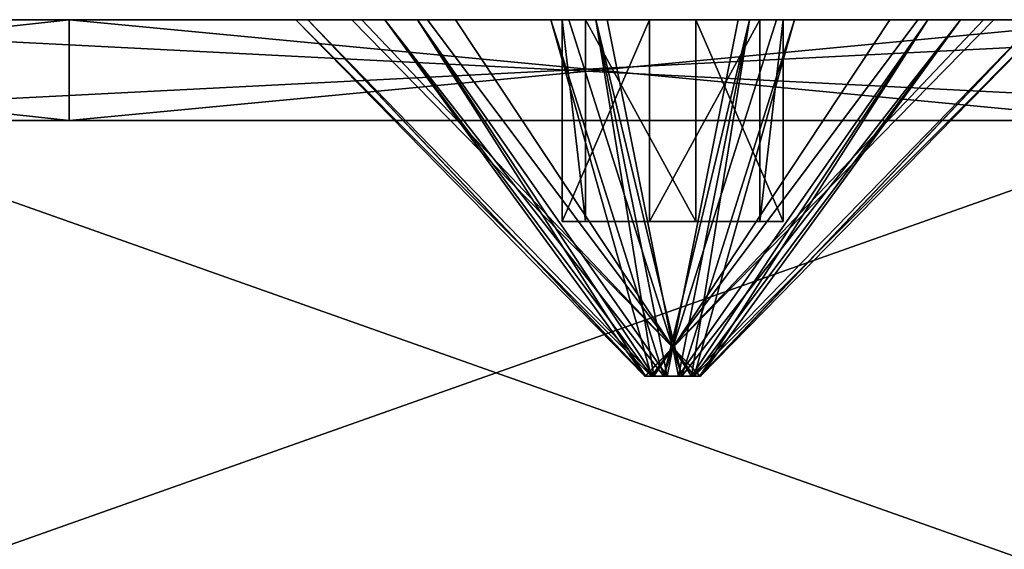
# Model space of a CAD drawing. Header units: millimetres. Extents: x -125 to 171, y -35 to 1363.
# Tile 386 of 656: x -92.56 to -82.79, y 1228.45 to 1233.7. Entities that reach past the tile are written whole.
import ezdxf

# ---------------------------------------------------------------- set-up
doc = ezdxf.new("R2010")
doc.units = ezdxf.units.MM
doc.header["$LTSCALE"] = 65.185185
for name, color, linetype in [('2248', 7, 'CONTINUOUS'), ('2249', 7, 'CONTINUOUS'), ('2252', 7, 'CONTINUOUS'), ('2282', 7, 'CONTINUOUS'), ('2283', 7, 'CONTINUOUS'), ('2284', 7, 'CONTINUOUS'), ('2285', 7, 'CONTINUOUS'), ('2286', 7, 'CONTINUOUS'), ('2287', 7, 'CONTINUOUS'), ('2775', 7, 'CONTINUOUS'), ('2776', 7, 'CONTINUOUS'), ('2777', 7, 'CONTINUOUS'), ('2778', 7, 'CONTINUOUS'), ('2787', 7, 'CONTINUOUS'), ('2788', 7, 'CONTINUOUS'), ('2789', 7, 'CONTINUOUS'), ('2790', 7, 'CONTINUOUS'), ('2997', 7, 'CONTINUOUS'), ('2998', 7, 'CONTINUOUS'), ('2999', 7, 'CONTINUOUS'), ('3000', 7, 'CONTINUOUS'), ('3001', 7, 'CONTINUOUS'), ('3002', 7, 'CONTINUOUS'), ('3003', 7, 'CONTINUOUS'), ('3004', 7, 'CONTINUOUS'), ('3005', 7, 'CONTINUOUS'), ('3006', 7, 'CONTINUOUS')]:
    doc.layers.add(name, color=color, linetype=linetype)

msp = doc.modelspace()

# ---------------------------------------------------------------- linework, layer by layer
at = {"layer": '2248', "linetype": 'CONTINUOUS'}
for points in [[(-122.1032, 1233.7, 285.174), (-123, 1233.7, 300), (-6.1229, 1233.7, 285.2179), (-122.1032, 1233.7, 285.174)], [(-123, 1233.7, 300), (-122.1032, 1233.7, 314.826), (-43.8157, 1233.7, 300), (-123, 1233.7, 300)], [(-6.1229, 1233.7, 285.2179), (-123, 1233.7, 300), (-11.3137, 1233.7, 288.6863), (-6.1229, 1233.7, 285.2179)], [(-11.3137, 1233.7, 288.6863), (-123, 1233.7, 300), (-14.7821, 1233.7, 293.8771), (-11.3137, 1233.7, 288.6863)], [(-14.7821, 1233.7, 293.8771), (-123, 1233.7, 300), (-40, 1233.7, 296.1843), (-14.7821, 1233.7, 293.8771)], [(-40, 1233.7, 296.1843), (-123, 1233.7, 300), (-41.9078, 1233.7, 296.6955), (-40, 1233.7, 296.1843)], [(-41.9078, 1233.7, 296.6955), (-123, 1233.7, 300), (-43.3045, 1233.7, 298.0922), (-41.9078, 1233.7, 296.6955)], [(-43.3045, 1233.7, 298.0922), (-123, 1233.7, 300), (-43.8157, 1233.7, 300), (-43.3045, 1233.7, 298.0922)], [(0, 1233.7, 284), (-122.1032, 1233.7, 285.174), (-6.1229, 1233.7, 285.2179), (0, 1233.7, 284)], [(-122.1032, 1233.7, 285.174), (0, 1233.7, 284), (-112.5715, 1233.7, 276.1835), (-122.1032, 1233.7, 285.174)], [(-14.7821, 1233.7, 306.1229), (-122.1032, 1233.7, 314.826), (-11.3137, 1233.7, 311.3137), (-14.7821, 1233.7, 306.1229)], [(-122.1032, 1233.7, 314.826), (-14.7821, 1233.7, 306.1229), (-40, 1233.7, 303.8157), (-122.1032, 1233.7, 314.826)], [(-11.3137, 1233.7, 311.3137), (-122.1032, 1233.7, 314.826), (-6.1229, 1233.7, 314.7821), (-11.3137, 1233.7, 311.3137)], [(-6.1229, 1233.7, 314.7821), (-122.1032, 1233.7, 314.826), (0, 1233.7, 316), (-6.1229, 1233.7, 314.7821)], [(0, 1233.7, 316), (-122.1032, 1233.7, 314.826), (-112.5715, 1233.7, 323.8165), (0, 1233.7, 316)], [(-43.8157, 1233.7, 300), (-122.1032, 1233.7, 314.826), (-43.3045, 1233.7, 301.9078), (-43.8157, 1233.7, 300)], [(-43.3045, 1233.7, 301.9078), (-122.1032, 1233.7, 314.826), (-41.9078, 1233.7, 303.3045), (-43.3045, 1233.7, 301.9078)], [(-41.9078, 1233.7, 303.3045), (-122.1032, 1233.7, 314.826), (-40, 1233.7, 303.8157), (-41.9078, 1233.7, 303.3045)], [(-108.9111, 1233.7, 242.8391), (-115.007, 1233.7, 256.3836), (100.0542, 1233.7, 243.1782), (-108.9111, 1233.7, 242.8391)], [(115.007, 1233.7, 256.3836), (-115.007, 1233.7, 256.3836), (-112.7199, 1233.7, 268.8137), (115.007, 1233.7, 256.3836)], [(-115.007, 1233.7, 256.3836), (115.007, 1233.7, 256.3836), (101.6738, 1233.7, 250.3694), (-115.007, 1233.7, 256.3836)], [(98.4488, 1233.7, 248.3301), (-115.007, 1233.7, 256.3836), (99.7881, 1233.7, 249.7818), (98.4488, 1233.7, 248.3301)], [(-115.007, 1233.7, 256.3836), (98.4488, 1233.7, 248.3301), (98.0149, 1233.7, 246.4032), (-115.007, 1233.7, 256.3836)], [(99.7881, 1233.7, 249.7818), (-115.007, 1233.7, 256.3836), (101.6738, 1233.7, 250.3694), (99.7881, 1233.7, 249.7818)], [(100.0542, 1233.7, 243.1782), (-115.007, 1233.7, 256.3836), (98.6025, 1233.7, 244.5175), (100.0542, 1233.7, 243.1782)], [(98.6025, 1233.7, 244.5175), (-115.007, 1233.7, 256.3836), (98.0149, 1233.7, 246.4032), (98.6025, 1233.7, 244.5175)], [(115.007, 1233.7, 343.6164), (119.4259, 1233.7, 329.4358), (-115.007, 1233.7, 343.6164), (115.007, 1233.7, 343.6164)], [(-115.007, 1233.7, 343.6164), (119.4259, 1233.7, 329.4358), (-110.7452, 1233.7, 331.2261), (-115.007, 1233.7, 343.6164)], [(-108.9111, 1233.7, 357.1609), (115.007, 1233.7, 343.6164), (-115.007, 1233.7, 343.6164), (-108.9111, 1233.7, 357.1609)], [(-110.7452, 1233.7, 268.7739), (115.007, 1233.7, 256.3836), (-112.7199, 1233.7, 268.8137), (-110.7452, 1233.7, 268.7739)], [(122.1032, 1233.7, 314.826), (0, 1233.7, 316), (-112.5715, 1233.7, 323.8165), (122.1032, 1233.7, 314.826)], [(-110.5967, 1233.7, 323.8563), (122.1032, 1233.7, 314.826), (-112.5715, 1233.7, 323.8165), (-110.5967, 1233.7, 323.8563)], [(-112.5715, 1233.7, 276.1835), (0, 1233.7, 284), (-110.5967, 1233.7, 276.1437), (-112.5715, 1233.7, 276.1835)], [(-109.0151, 1233.7, 269.7268), (115.007, 1233.7, 256.3836), (-110.7452, 1233.7, 268.7739), (-109.0151, 1233.7, 269.7268)], [(-110.7452, 1233.7, 331.2261), (119.4259, 1233.7, 329.4358), (-109.0151, 1233.7, 330.2732), (-110.7452, 1233.7, 331.2261)], [(0, 1233.7, 284), (119.4259, 1233.7, 270.5642), (-110.5967, 1233.7, 276.1437), (0, 1233.7, 284)], [(-110.5967, 1233.7, 276.1437), (119.4259, 1233.7, 270.5642), (-108.9064, 1233.7, 275.1219), (-110.5967, 1233.7, 276.1437)], [(-108.9064, 1233.7, 324.8781), (122.1032, 1233.7, 314.826), (-110.5967, 1233.7, 323.8563), (-108.9064, 1233.7, 324.8781)], [(119.4259, 1233.7, 270.5642), (115.007, 1233.7, 256.3836), (-109.0151, 1233.7, 269.7268), (119.4259, 1233.7, 270.5642)], [(-107.9933, 1233.7, 271.4171), (119.4259, 1233.7, 270.5642), (-109.0151, 1233.7, 269.7268), (-107.9933, 1233.7, 271.4171)], [(-109.0151, 1233.7, 330.2732), (119.4259, 1233.7, 329.4358), (-107.9933, 1233.7, 328.5829), (-109.0151, 1233.7, 330.2732)], [(-101.227, 1233.7, 230.128), (-108.9111, 1233.7, 242.8391), (101.227, 1233.7, 230.128), (-101.227, 1233.7, 230.128)], [(101.227, 1233.7, 230.128), (-108.9111, 1233.7, 242.8391), (101.9811, 1233.7, 242.7442), (101.227, 1233.7, 230.128)], [(101.9811, 1233.7, 242.7442), (-108.9111, 1233.7, 242.8391), (100.0542, 1233.7, 243.1782), (101.9811, 1233.7, 242.7442)], [(115.007, 1233.7, 343.6164), (-108.9111, 1233.7, 357.1609), (101.6738, 1233.7, 349.6306), (115.007, 1233.7, 343.6164)], [(-108.9111, 1233.7, 357.1609), (-101.227, 1233.7, 369.872), (101.9811, 1233.7, 357.2558), (-108.9111, 1233.7, 357.1609)], [(98.4488, 1233.7, 351.6699), (-108.9111, 1233.7, 357.1609), (98.0149, 1233.7, 353.5968), (98.4488, 1233.7, 351.6699)], [(-108.9111, 1233.7, 357.1609), (98.4488, 1233.7, 351.6699), (99.7881, 1233.7, 350.2182), (-108.9111, 1233.7, 357.1609)], [(98.0149, 1233.7, 353.5968), (-108.9111, 1233.7, 357.1609), (98.6025, 1233.7, 355.4825), (98.0149, 1233.7, 353.5968)], [(98.6025, 1233.7, 355.4825), (-108.9111, 1233.7, 357.1609), (100.0542, 1233.7, 356.8218), (98.6025, 1233.7, 355.4825)], [(100.0542, 1233.7, 356.8218), (-108.9111, 1233.7, 357.1609), (101.9811, 1233.7, 357.2558), (100.0542, 1233.7, 356.8218)], [(101.6738, 1233.7, 349.6306), (-108.9111, 1233.7, 357.1609), (99.7881, 1233.7, 350.2182), (101.6738, 1233.7, 349.6306)], [(119.4259, 1233.7, 270.5642), (-107.9535, 1233.7, 273.3919), (-108.9064, 1233.7, 275.1219), (119.4259, 1233.7, 270.5642)], [(-107.9535, 1233.7, 326.6081), (122.1032, 1233.7, 314.826), (-108.9064, 1233.7, 324.8781), (-107.9535, 1233.7, 326.6081)], [(-107.9535, 1233.7, 273.3919), (119.4259, 1233.7, 270.5642), (-107.9933, 1233.7, 271.4171), (-107.9535, 1233.7, 273.3919)], [(119.4259, 1233.7, 329.4358), (122.1032, 1233.7, 314.826), (-107.9933, 1233.7, 328.5829), (119.4259, 1233.7, 329.4358)], [(122.1032, 1233.7, 314.826), (-107.9535, 1233.7, 326.6081), (-107.9933, 1233.7, 328.5829), (122.1032, 1233.7, 314.826)], [(-92.0669, 1233.7, 218.436), (-101.227, 1233.7, 230.128), (-88.9348, 1233.7, 221.2106), (-92.0669, 1233.7, 218.436)], [(92.0669, 1233.7, 218.436), (-101.227, 1233.7, 230.128), (101.227, 1233.7, 230.128), (92.0669, 1233.7, 218.436)], [(-101.227, 1233.7, 230.128), (92.0669, 1233.7, 218.436), (-86.842, 1233.7, 227.4795), (-101.227, 1233.7, 230.128)], [(-88.9348, 1233.7, 221.2106), (-101.227, 1233.7, 230.128), (-89.8173, 1233.7, 222.9777), (-88.9348, 1233.7, 221.2106)], [(-89.8173, 1233.7, 222.9777), (-101.227, 1233.7, 230.128), (-89.6981, 1233.7, 224.9492), (-89.8173, 1233.7, 222.9777)], [(-89.6981, 1233.7, 224.9492), (-101.227, 1233.7, 230.128), (-88.609, 1233.7, 226.597), (-89.6981, 1233.7, 224.9492)], [(-88.609, 1233.7, 226.597), (-101.227, 1233.7, 230.128), (-86.842, 1233.7, 227.4795), (-88.609, 1233.7, 226.597)], [(101.227, 1233.7, 369.872), (108.9111, 1233.7, 357.1609), (-101.227, 1233.7, 369.872), (101.227, 1233.7, 369.872)], [(-101.227, 1233.7, 369.872), (108.9111, 1233.7, 357.1609), (101.9811, 1233.7, 357.2558), (-101.227, 1233.7, 369.872)], [(101.227, 1233.7, 369.872), (-101.227, 1233.7, 369.872), (-86.842, 1233.7, 372.5205), (101.227, 1233.7, 369.872)], [(-101.227, 1233.7, 369.872), (-92.0669, 1233.7, 381.564), (-89.6981, 1233.7, 375.0508), (-101.227, 1233.7, 369.872)], [(-86.842, 1233.7, 372.5205), (-101.227, 1233.7, 369.872), (-88.609, 1233.7, 373.403), (-86.842, 1233.7, 372.5205)], [(-88.609, 1233.7, 373.403), (-101.227, 1233.7, 369.872), (-89.6981, 1233.7, 375.0508), (-88.609, 1233.7, 373.403)], [(-81.564, 1233.7, 207.9331), (-92.0669, 1233.7, 218.436), (63.1599, 1233.7, 208.4971), (-81.564, 1233.7, 207.9331)], [(92.0669, 1233.7, 218.436), (-92.0669, 1233.7, 218.436), (-85.3155, 1233.7, 220.0023), (92.0669, 1233.7, 218.436)], [(-92.0669, 1233.7, 218.436), (92.0669, 1233.7, 218.436), (65.0204, 1233.7, 209.1602), (-92.0669, 1233.7, 218.436)], [(-85.3155, 1233.7, 220.0023), (-92.0669, 1233.7, 218.436), (-87.287, 1233.7, 220.1216), (-85.3155, 1233.7, 220.0023)], [(-87.287, 1233.7, 220.1216), (-92.0669, 1233.7, 218.436), (-88.9348, 1233.7, 221.2106), (-87.287, 1233.7, 220.1216)], [(63.1599, 1233.7, 208.4971), (-92.0669, 1233.7, 218.436), (65.0204, 1233.7, 209.1602), (63.1599, 1233.7, 208.4971)], [(92.0669, 1233.7, 381.564), (101.227, 1233.7, 369.872), (-92.0669, 1233.7, 381.564), (92.0669, 1233.7, 381.564)], [(-92.0669, 1233.7, 381.564), (101.227, 1233.7, 369.872), (-85.3155, 1233.7, 379.9977), (-92.0669, 1233.7, 381.564)], [(-81.564, 1233.7, 392.0669), (92.0669, 1233.7, 381.564), (-92.0669, 1233.7, 381.564), (-81.564, 1233.7, 392.0669)], [(-89.6981, 1233.7, 375.0508), (-92.0669, 1233.7, 381.564), (-89.8173, 1233.7, 377.0223), (-89.6981, 1233.7, 375.0508)], [(-89.8173, 1233.7, 377.0223), (-92.0669, 1233.7, 381.564), (-88.9348, 1233.7, 378.7894), (-89.8173, 1233.7, 377.0223)], [(-88.9348, 1233.7, 378.7894), (-92.0669, 1233.7, 381.564), (-87.287, 1233.7, 379.8784), (-88.9348, 1233.7, 378.7894)], [(-87.287, 1233.7, 379.8784), (-92.0669, 1233.7, 381.564), (-85.3155, 1233.7, 379.9977), (-87.287, 1233.7, 379.8784)], [(-86.842, 1233.7, 227.4795), (92.0669, 1233.7, 218.436), (-84.8704, 1233.7, 227.3602), (-86.842, 1233.7, 227.4795)], [(-84.8704, 1233.7, 372.6398), (101.227, 1233.7, 369.872), (-86.842, 1233.7, 372.5205), (-84.8704, 1233.7, 372.6398)], [(-83.5485, 1233.7, 220.8848), (92.0669, 1233.7, 218.436), (-85.3155, 1233.7, 220.0023), (-83.5485, 1233.7, 220.8848)], [(-85.3155, 1233.7, 379.9977), (101.227, 1233.7, 369.872), (-83.5485, 1233.7, 379.1152), (-85.3155, 1233.7, 379.9977)], [(92.0669, 1233.7, 218.436), (-83.2227, 1233.7, 226.2712), (-84.8704, 1233.7, 227.3602), (92.0669, 1233.7, 218.436)], [(-83.2227, 1233.7, 373.7288), (101.227, 1233.7, 369.872), (-84.8704, 1233.7, 372.6398), (-83.2227, 1233.7, 373.7288)], [(-82.4594, 1233.7, 222.5326), (92.0669, 1233.7, 218.436), (-83.5485, 1233.7, 220.8848), (-82.4594, 1233.7, 222.5326)], [(-83.5485, 1233.7, 379.1152), (101.227, 1233.7, 369.872), (-82.4594, 1233.7, 377.4674), (-83.5485, 1233.7, 379.1152)], [(-83.2227, 1233.7, 226.2712), (92.0669, 1233.7, 218.436), (-82.3402, 1233.7, 224.5041), (-83.2227, 1233.7, 226.2712)], [(101.227, 1233.7, 369.872), (-83.2227, 1233.7, 373.7288), (-82.3402, 1233.7, 375.4959), (101.227, 1233.7, 369.872)]]:
    msp.add_3dface(points, dxfattribs=at)
at = {"layer": '2249', "linetype": 'CONTINUOUS'}
for points in [[(-77.9362, 1226.7, 202.2711), (-97.7289, 1226.7, 222.0638), (-77.9362, 1233.7, 202.2711), (-77.9362, 1226.7, 202.2711)], [(-77.9362, 1233.7, 202.2711), (-97.7289, 1226.7, 222.0638), (-97.7289, 1233.7, 222.0638), (-77.9362, 1233.7, 202.2711)]]:
    msp.add_3dface(points, dxfattribs=at)
at = {"layer": '2252', "linetype": 'CONTINUOUS'}
for points in [[(-97.7289, 1226.7, 377.9362), (-77.9362, 1226.7, 397.7289), (-97.7289, 1233.7, 377.9362), (-97.7289, 1226.7, 377.9362)], [(-97.7289, 1233.7, 377.9362), (-77.9362, 1226.7, 397.7289), (-77.9362, 1233.7, 397.7289), (-97.7289, 1233.7, 377.9362)]]:
    msp.add_3dface(points, dxfattribs=at)
at = {"layer": '2282', "linetype": 'CONTINUOUS'}
for points in [[(-101.227, 1233.7, 230.128), (-92.0669, 1233.7, 218.436), (-101.227, 1232.7, 230.128), (-101.227, 1233.7, 230.128)], [(-101.227, 1232.7, 230.128), (-92.0669, 1233.7, 218.436), (-92.0669, 1232.7, 218.436), (-101.227, 1232.7, 230.128)], [(-92.0669, 1233.7, 218.436), (-81.564, 1233.7, 207.9331), (-92.0669, 1232.7, 218.436), (-92.0669, 1233.7, 218.436)], [(-92.0669, 1232.7, 218.436), (-81.564, 1233.7, 207.9331), (-81.564, 1232.7, 207.9331), (-92.0669, 1232.7, 218.436)]]:
    msp.add_3dface(points, dxfattribs=at)
at = {"layer": '2283', "linetype": 'CONTINUOUS'}
for points in [[(-101.227, 1232.7, 230.128), (-92.0669, 1232.7, 218.436), (-96.9471, 1232.7, 222.6873), (-101.227, 1232.7, 230.128)], [(-101.227, 1232.7, 369.872), (-96.9471, 1232.7, 377.3127), (-92.0669, 1232.7, 381.564), (-101.227, 1232.7, 369.872)], [(-92.0669, 1232.7, 218.436), (-81.564, 1232.7, 207.9331), (-96.9471, 1232.7, 222.6873), (-92.0669, 1232.7, 218.436)], [(-96.9471, 1232.7, 222.6873), (-81.564, 1232.7, 207.9331), (-77.3128, 1232.7, 203.0529), (-96.9471, 1232.7, 222.6873)], [(-96.9471, 1232.7, 377.3127), (-77.3128, 1232.7, 396.9471), (-92.0669, 1232.7, 381.564), (-96.9471, 1232.7, 377.3127)], [(-92.0669, 1232.7, 381.564), (-77.3128, 1232.7, 396.9471), (-81.564, 1232.7, 392.0669), (-92.0669, 1232.7, 381.564)]]:
    msp.add_3dface(points, dxfattribs=at)
at = {"layer": '2284', "linetype": 'CONTINUOUS'}
for points in [[(-96.9471, 1232.7, 222.6873), (-77.3128, 1232.7, 203.0529), (-96.9471, 1233.7, 222.6873), (-96.9471, 1232.7, 222.6873)], [(-96.9471, 1233.7, 222.6873), (-77.3128, 1232.7, 203.0529), (-77.3128, 1233.7, 203.0529), (-96.9471, 1233.7, 222.6873)]]:
    msp.add_3dface(points, dxfattribs=at)
at = {"layer": '2285', "linetype": 'CONTINUOUS'}
for points in [[(-77.9362, 1233.7, 202.2711), (-97.7289, 1233.7, 222.0638), (-77.3128, 1233.7, 203.0529), (-77.9362, 1233.7, 202.2711)], [(-97.7289, 1233.7, 222.0638), (-96.9471, 1233.7, 222.6873), (-77.3128, 1233.7, 203.0529), (-97.7289, 1233.7, 222.0638)], [(-97.7289, 1233.7, 377.9362), (-77.9362, 1233.7, 397.7289), (-77.3128, 1233.7, 396.9471), (-97.7289, 1233.7, 377.9362)], [(-96.9471, 1233.7, 377.3127), (-97.7289, 1233.7, 377.9362), (-77.3128, 1233.7, 396.9471), (-96.9471, 1233.7, 377.3127)]]:
    msp.add_3dface(points, dxfattribs=at)
at = {"layer": '2286', "linetype": 'CONTINUOUS'}
for points in [[(-92.0669, 1233.7, 381.564), (-101.227, 1233.7, 369.872), (-92.0669, 1232.7, 381.564), (-92.0669, 1233.7, 381.564)], [(-101.227, 1233.7, 369.872), (-101.227, 1232.7, 369.872), (-92.0669, 1232.7, 381.564), (-101.227, 1233.7, 369.872)], [(-81.564, 1233.7, 392.0669), (-92.0669, 1233.7, 381.564), (-81.564, 1232.7, 392.0669), (-81.564, 1233.7, 392.0669)], [(-92.0669, 1233.7, 381.564), (-92.0669, 1232.7, 381.564), (-81.564, 1232.7, 392.0669), (-92.0669, 1233.7, 381.564)]]:
    msp.add_3dface(points, dxfattribs=at)
at = {"layer": '2287', "linetype": 'CONTINUOUS'}
for points in [[(-77.3128, 1232.7, 396.9471), (-96.9471, 1232.7, 377.3127), (-77.3128, 1233.7, 396.9471), (-77.3128, 1232.7, 396.9471)], [(-96.9471, 1232.7, 377.3127), (-96.9471, 1233.7, 377.3127), (-77.3128, 1233.7, 396.9471), (-96.9471, 1232.7, 377.3127)]]:
    msp.add_3dface(points, dxfattribs=at)
at = {"layer": '2775', "linetype": 'CONTINUOUS'}
for points in [[(-89.6981, 1233.7, 375.0508), (-89.8173, 1233.7, 377.0223), (-86.3559, 1230.1672, 376.3157), (-89.6981, 1233.7, 375.0508)], [(-89.8173, 1233.7, 377.0223), (-88.9348, 1233.7, 378.7894), (-86.3559, 1230.1672, 376.3157), (-89.8173, 1233.7, 377.0223)], [(-88.609, 1233.7, 373.403), (-89.6981, 1233.7, 375.0508), (-86.2663, 1230.1672, 376.0474), (-88.609, 1233.7, 373.403)], [(-86.2663, 1230.1672, 376.0474), (-89.6981, 1233.7, 375.0508), (-86.347, 1230.1672, 376.1695), (-86.2663, 1230.1672, 376.0474)], [(-86.347, 1230.1672, 376.1695), (-89.6981, 1233.7, 375.0508), (-86.3559, 1230.1672, 376.3157), (-86.347, 1230.1672, 376.1695)], [(-86.3559, 1230.1672, 376.3157), (-88.9348, 1233.7, 378.7894), (-86.2904, 1230.1672, 376.4467), (-86.3559, 1230.1672, 376.3157)], [(-86.842, 1233.7, 372.5205), (-88.609, 1233.7, 373.403), (-86.1353, 1230.1672, 375.982), (-86.842, 1233.7, 372.5205)], [(-86.1353, 1230.1672, 375.982), (-88.609, 1233.7, 373.403), (-86.2663, 1230.1672, 376.0474), (-86.1353, 1230.1672, 375.982)], [(-84.8704, 1233.7, 372.6398), (-86.842, 1233.7, 372.5205), (-85.9892, 1230.1672, 375.9908), (-84.8704, 1233.7, 372.6398)], [(-85.9892, 1230.1672, 375.9908), (-86.842, 1233.7, 372.5205), (-86.1353, 1230.1672, 375.982), (-85.9892, 1230.1672, 375.9908)], [(-85.867, 1230.1672, 376.0715), (-84.8704, 1233.7, 372.6398), (-85.9892, 1230.1672, 375.9908), (-85.867, 1230.1672, 376.0715)], [(-83.2227, 1233.7, 373.7288), (-84.8704, 1233.7, 372.6398), (-85.867, 1230.1672, 376.0715), (-83.2227, 1233.7, 373.7288)]]:
    msp.add_3dface(points, dxfattribs=at)
at = {"layer": '2776', "linetype": 'CONTINUOUS'}
for points in [[(-88.9348, 1233.7, 378.7894), (-87.287, 1233.7, 379.8784), (-86.2904, 1230.1672, 376.4467), (-88.9348, 1233.7, 378.7894)], [(-87.287, 1233.7, 379.8784), (-85.3155, 1233.7, 379.9977), (-86.1683, 1230.1672, 376.5274), (-87.287, 1233.7, 379.8784)], [(-86.2904, 1230.1672, 376.4467), (-87.287, 1233.7, 379.8784), (-86.1683, 1230.1672, 376.5274), (-86.2904, 1230.1672, 376.4467)], [(-86.1683, 1230.1672, 376.5274), (-85.3155, 1233.7, 379.9977), (-86.0222, 1230.1672, 376.5362), (-86.1683, 1230.1672, 376.5274)], [(-85.3155, 1233.7, 379.9977), (-83.5485, 1233.7, 379.1152), (-86.0222, 1230.1672, 376.5362), (-85.3155, 1233.7, 379.9977)], [(-86.0222, 1230.1672, 376.5362), (-83.5485, 1233.7, 379.1152), (-85.8912, 1230.1672, 376.4708), (-86.0222, 1230.1672, 376.5362)], [(-83.5485, 1233.7, 379.1152), (-82.4594, 1233.7, 377.4674), (-85.8912, 1230.1672, 376.4708), (-83.5485, 1233.7, 379.1152)], [(-85.8912, 1230.1672, 376.4708), (-82.4594, 1233.7, 377.4674), (-85.8104, 1230.1672, 376.3487), (-85.8912, 1230.1672, 376.4708)], [(-83.2227, 1233.7, 373.7288), (-85.867, 1230.1672, 376.0715), (-85.8016, 1230.1672, 376.2025), (-83.2227, 1233.7, 373.7288)], [(-85.8104, 1230.1672, 376.3487), (-82.4594, 1233.7, 377.4674), (-85.8016, 1230.1672, 376.2025), (-85.8104, 1230.1672, 376.3487)], [(-82.3402, 1233.7, 375.4959), (-83.2227, 1233.7, 373.7288), (-85.8016, 1230.1672, 376.2025), (-82.3402, 1233.7, 375.4959)], [(-82.4594, 1233.7, 377.4674), (-82.3402, 1233.7, 375.4959), (-85.8016, 1230.1672, 376.2025), (-82.4594, 1233.7, 377.4674)]]:
    msp.add_3dface(points, dxfattribs=at)
at = {"layer": '2777', "linetype": 'CONTINUOUS'}
for points in [[(-86.347, 1230.1672, 376.1695), (-86.3559, 1230.1672, 376.3157), (-86.0787, 1230.45, 376.2591), (-86.347, 1230.1672, 376.1695)], [(-86.3559, 1230.1672, 376.3157), (-86.2904, 1230.1672, 376.4467), (-86.0787, 1230.45, 376.2591), (-86.3559, 1230.1672, 376.3157)], [(-86.2663, 1230.1672, 376.0474), (-86.347, 1230.1672, 376.1695), (-86.0787, 1230.45, 376.2591), (-86.2663, 1230.1672, 376.0474)], [(-86.1353, 1230.1672, 375.982), (-86.2663, 1230.1672, 376.0474), (-86.0787, 1230.45, 376.2591), (-86.1353, 1230.1672, 375.982)], [(-85.9892, 1230.1672, 375.9908), (-86.1353, 1230.1672, 375.982), (-86.0787, 1230.45, 376.2591), (-85.9892, 1230.1672, 375.9908)], [(-85.867, 1230.1672, 376.0715), (-85.9892, 1230.1672, 375.9908), (-86.0787, 1230.45, 376.2591), (-85.867, 1230.1672, 376.0715)]]:
    msp.add_3dface(points, dxfattribs=at)
at = {"layer": '2778', "linetype": 'CONTINUOUS'}
for points in [[(-86.2904, 1230.1672, 376.4467), (-86.1683, 1230.1672, 376.5274), (-86.0787, 1230.45, 376.2591), (-86.2904, 1230.1672, 376.4467)], [(-86.1683, 1230.1672, 376.5274), (-86.0222, 1230.1672, 376.5362), (-86.0787, 1230.45, 376.2591), (-86.1683, 1230.1672, 376.5274)], [(-85.8016, 1230.1672, 376.2025), (-85.867, 1230.1672, 376.0715), (-86.0787, 1230.45, 376.2591), (-85.8016, 1230.1672, 376.2025)], [(-86.0222, 1230.1672, 376.5362), (-85.8912, 1230.1672, 376.4708), (-86.0787, 1230.45, 376.2591), (-86.0222, 1230.1672, 376.5362)], [(-85.8912, 1230.1672, 376.4708), (-85.8104, 1230.1672, 376.3487), (-86.0787, 1230.45, 376.2591), (-85.8912, 1230.1672, 376.4708)], [(-85.8104, 1230.1672, 376.3487), (-85.8016, 1230.1672, 376.2025), (-86.0787, 1230.45, 376.2591), (-85.8104, 1230.1672, 376.3487)]]:
    msp.add_3dface(points, dxfattribs=at)
at = {"layer": '2787', "linetype": 'CONTINUOUS'}
for points in [[(-87.287, 1233.7, 220.1216), (-88.9348, 1233.7, 221.2106), (-86.1683, 1230.1672, 223.4726), (-87.287, 1233.7, 220.1216)], [(-86.1683, 1230.1672, 223.4726), (-88.9348, 1233.7, 221.2106), (-86.2904, 1230.1672, 223.5533), (-86.1683, 1230.1672, 223.4726)], [(-85.3155, 1233.7, 220.0023), (-87.287, 1233.7, 220.1216), (-86.1683, 1230.1672, 223.4726), (-85.3155, 1233.7, 220.0023)], [(-86.0222, 1230.1672, 223.4638), (-85.3155, 1233.7, 220.0023), (-86.1683, 1230.1672, 223.4726), (-86.0222, 1230.1672, 223.4638)], [(-85.8912, 1230.1672, 223.5292), (-85.3155, 1233.7, 220.0023), (-86.0222, 1230.1672, 223.4638), (-85.8912, 1230.1672, 223.5292)], [(-83.5485, 1233.7, 220.8848), (-85.3155, 1233.7, 220.0023), (-85.8912, 1230.1672, 223.5292), (-83.5485, 1233.7, 220.8848)], [(-85.8104, 1230.1672, 223.6513), (-83.5485, 1233.7, 220.8848), (-85.8912, 1230.1672, 223.5292), (-85.8104, 1230.1672, 223.6513)], [(-83.2227, 1233.7, 226.2712), (-82.3402, 1233.7, 224.5041), (-85.867, 1230.1672, 223.9285), (-83.2227, 1233.7, 226.2712)], [(-85.867, 1230.1672, 223.9285), (-82.3402, 1233.7, 224.5041), (-85.8016, 1230.1672, 223.7975), (-85.867, 1230.1672, 223.9285)], [(-82.4594, 1233.7, 222.5326), (-83.5485, 1233.7, 220.8848), (-85.8104, 1230.1672, 223.6513), (-82.4594, 1233.7, 222.5326)], [(-85.8016, 1230.1672, 223.7975), (-82.4594, 1233.7, 222.5326), (-85.8104, 1230.1672, 223.6513), (-85.8016, 1230.1672, 223.7975)], [(-82.3402, 1233.7, 224.5041), (-82.4594, 1233.7, 222.5326), (-85.8016, 1230.1672, 223.7975), (-82.3402, 1233.7, 224.5041)]]:
    msp.add_3dface(points, dxfattribs=at)
at = {"layer": '2788', "linetype": 'CONTINUOUS'}
for points in [[(-88.9348, 1233.7, 221.2106), (-89.8173, 1233.7, 222.9777), (-86.2904, 1230.1672, 223.5533), (-88.9348, 1233.7, 221.2106)], [(-89.8173, 1233.7, 222.9777), (-89.6981, 1233.7, 224.9492), (-86.3559, 1230.1672, 223.6843), (-89.8173, 1233.7, 222.9777)], [(-86.2904, 1230.1672, 223.5533), (-89.8173, 1233.7, 222.9777), (-86.3559, 1230.1672, 223.6843), (-86.2904, 1230.1672, 223.5533)], [(-89.6981, 1233.7, 224.9492), (-88.609, 1233.7, 226.597), (-86.347, 1230.1672, 223.8305), (-89.6981, 1233.7, 224.9492)], [(-86.3559, 1230.1672, 223.6843), (-89.6981, 1233.7, 224.9492), (-86.347, 1230.1672, 223.8305), (-86.3559, 1230.1672, 223.6843)], [(-88.609, 1233.7, 226.597), (-86.842, 1233.7, 227.4795), (-86.2663, 1230.1672, 223.9526), (-88.609, 1233.7, 226.597)], [(-86.347, 1230.1672, 223.8305), (-88.609, 1233.7, 226.597), (-86.2663, 1230.1672, 223.9526), (-86.347, 1230.1672, 223.8305)], [(-86.842, 1233.7, 227.4795), (-84.8704, 1233.7, 227.3602), (-85.9892, 1230.1672, 224.0092), (-86.842, 1233.7, 227.4795)], [(-86.2663, 1230.1672, 223.9526), (-86.842, 1233.7, 227.4795), (-86.1353, 1230.1672, 224.018), (-86.2663, 1230.1672, 223.9526)], [(-86.1353, 1230.1672, 224.018), (-86.842, 1233.7, 227.4795), (-85.9892, 1230.1672, 224.0092), (-86.1353, 1230.1672, 224.018)], [(-84.8704, 1233.7, 227.3602), (-83.2227, 1233.7, 226.2712), (-85.9892, 1230.1672, 224.0092), (-84.8704, 1233.7, 227.3602)], [(-83.2227, 1233.7, 226.2712), (-85.867, 1230.1672, 223.9285), (-85.9892, 1230.1672, 224.0092), (-83.2227, 1233.7, 226.2712)]]:
    msp.add_3dface(points, dxfattribs=at)
at = {"layer": '2789', "linetype": 'CONTINUOUS'}
for points in [[(-86.1683, 1230.1672, 223.4726), (-86.2904, 1230.1672, 223.5533), (-86.0787, 1230.45, 223.7409), (-86.1683, 1230.1672, 223.4726)], [(-86.0222, 1230.1672, 223.4638), (-86.1683, 1230.1672, 223.4726), (-86.0787, 1230.45, 223.7409), (-86.0222, 1230.1672, 223.4638)], [(-85.867, 1230.1672, 223.9285), (-85.8016, 1230.1672, 223.7975), (-86.0787, 1230.45, 223.7409), (-85.867, 1230.1672, 223.9285)], [(-85.8016, 1230.1672, 223.7975), (-85.8104, 1230.1672, 223.6513), (-86.0787, 1230.45, 223.7409), (-85.8016, 1230.1672, 223.7975)], [(-85.8104, 1230.1672, 223.6513), (-85.8912, 1230.1672, 223.5292), (-86.0787, 1230.45, 223.7409), (-85.8104, 1230.1672, 223.6513)], [(-85.8912, 1230.1672, 223.5292), (-86.0222, 1230.1672, 223.4638), (-86.0787, 1230.45, 223.7409), (-85.8912, 1230.1672, 223.5292)]]:
    msp.add_3dface(points, dxfattribs=at)
at = {"layer": '2790', "linetype": 'CONTINUOUS'}
for points in [[(-86.2904, 1230.1672, 223.5533), (-86.3559, 1230.1672, 223.6843), (-86.0787, 1230.45, 223.7409), (-86.2904, 1230.1672, 223.5533)], [(-86.3559, 1230.1672, 223.6843), (-86.347, 1230.1672, 223.8305), (-86.0787, 1230.45, 223.7409), (-86.3559, 1230.1672, 223.6843)], [(-86.347, 1230.1672, 223.8305), (-86.2663, 1230.1672, 223.9526), (-86.0787, 1230.45, 223.7409), (-86.347, 1230.1672, 223.8305)], [(-86.2663, 1230.1672, 223.9526), (-86.1353, 1230.1672, 224.018), (-86.0787, 1230.45, 223.7409), (-86.2663, 1230.1672, 223.9526)], [(-86.1353, 1230.1672, 224.018), (-85.9892, 1230.1672, 224.0092), (-86.0787, 1230.45, 223.7409), (-86.1353, 1230.1672, 224.018)], [(-85.9892, 1230.1672, 224.0092), (-85.867, 1230.1672, 223.9285), (-86.0787, 1230.45, 223.7409), (-85.9892, 1230.1672, 224.0092)]]:
    msp.add_3dface(points, dxfattribs=at)
at = {"layer": '2997', "linetype": 'CONTINUOUS'}
for points in [[(-89.1615, 1233.7, 375.2299), (-86.0787, 1230.45, 376.2591), (-89.263, 1233.7, 376.9092), (-89.1615, 1233.7, 375.2299)], [(-89.263, 1233.7, 376.9092), (-86.0787, 1230.45, 376.2591), (-88.5114, 1233.7, 378.4143), (-89.263, 1233.7, 376.9092)], [(-88.2339, 1233.7, 373.8264), (-86.0787, 1230.45, 376.2591), (-89.1615, 1233.7, 375.2299), (-88.2339, 1233.7, 373.8264)], [(-86.7289, 1233.7, 373.0748), (-86.0787, 1230.45, 376.2591), (-88.2339, 1233.7, 373.8264), (-86.7289, 1233.7, 373.0748)], [(-85.0495, 1233.7, 373.1764), (-86.0787, 1230.45, 376.2591), (-86.7289, 1233.7, 373.0748), (-85.0495, 1233.7, 373.1764)], [(-83.6461, 1233.7, 374.104), (-86.0787, 1230.45, 376.2591), (-85.0495, 1233.7, 373.1764), (-83.6461, 1233.7, 374.104)]]:
    msp.add_3dface(points, dxfattribs=at)
at = {"layer": '2998', "linetype": 'CONTINUOUS'}
for points in [[(-88.5114, 1233.7, 378.4143), (-86.0787, 1230.45, 376.2591), (-87.1079, 1233.7, 379.3418), (-88.5114, 1233.7, 378.4143)], [(-87.1079, 1233.7, 379.3418), (-86.0787, 1230.45, 376.2591), (-85.4286, 1233.7, 379.4434), (-87.1079, 1233.7, 379.3418)], [(-86.0787, 1230.45, 376.2591), (-83.6461, 1233.7, 374.104), (-82.8944, 1233.7, 375.609), (-86.0787, 1230.45, 376.2591)], [(-85.4286, 1233.7, 379.4434), (-86.0787, 1230.45, 376.2591), (-83.9236, 1233.7, 378.6918), (-85.4286, 1233.7, 379.4434)], [(-83.9236, 1233.7, 378.6918), (-86.0787, 1230.45, 376.2591), (-82.996, 1233.7, 377.2883), (-83.9236, 1233.7, 378.6918)], [(-82.996, 1233.7, 377.2883), (-86.0787, 1230.45, 376.2591), (-82.8944, 1233.7, 375.609), (-82.996, 1233.7, 377.2883)]]:
    msp.add_3dface(points, dxfattribs=at)
at = {"layer": '2999', "linetype": 'CONTINUOUS'}
for points in [[(-84.9835, 1231.7, 376.6248), (-86.3097, 1231.7, 375.1277), (-87.174, 1231.7, 375.8934), (-84.9835, 1231.7, 376.6248)], [(-85.8478, 1231.7, 377.3905), (-84.9835, 1231.7, 376.6248), (-87.174, 1231.7, 375.8934), (-85.8478, 1231.7, 377.3905)], [(-86.943, 1231.7, 377.0248), (-85.8478, 1231.7, 377.3905), (-87.174, 1231.7, 375.8934), (-86.943, 1231.7, 377.0248)], [(-85.2144, 1231.7, 375.4934), (-86.3097, 1231.7, 375.1277), (-84.9835, 1231.7, 376.6248), (-85.2144, 1231.7, 375.4934)]]:
    msp.add_3dface(points, dxfattribs=at)
at = {"layer": '3000', "linetype": 'CONTINUOUS'}
for points in [[(-87.174, 1231.7, 375.8934), (-86.3097, 1231.7, 375.1277), (-86.3097, 1233.7, 375.1277), (-87.174, 1231.7, 375.8934)], [(-87.174, 1231.7, 375.8934), (-86.3097, 1233.7, 375.1277), (-87.174, 1233.7, 375.8934), (-87.174, 1231.7, 375.8934)]]:
    msp.add_3dface(points, dxfattribs=at)
at = {"layer": '3001', "linetype": 'CONTINUOUS'}
for points in [[(-86.943, 1231.7, 377.0248), (-87.174, 1231.7, 375.8934), (-87.174, 1233.7, 375.8934), (-86.943, 1231.7, 377.0248)], [(-86.943, 1231.7, 377.0248), (-87.174, 1233.7, 375.8934), (-86.943, 1233.7, 377.0248), (-86.943, 1231.7, 377.0248)]]:
    msp.add_3dface(points, dxfattribs=at)
at = {"layer": '3002', "linetype": 'CONTINUOUS'}
for points in [[(-85.8478, 1231.7, 377.3905), (-86.943, 1231.7, 377.0248), (-86.943, 1233.7, 377.0248), (-85.8478, 1231.7, 377.3905)], [(-85.8478, 1231.7, 377.3905), (-86.943, 1233.7, 377.0248), (-85.8478, 1233.7, 377.3905), (-85.8478, 1231.7, 377.3905)]]:
    msp.add_3dface(points, dxfattribs=at)
at = {"layer": '3003', "linetype": 'CONTINUOUS'}
for points in [[(-84.9835, 1231.7, 376.6248), (-85.8478, 1231.7, 377.3905), (-85.8478, 1233.7, 377.3905), (-84.9835, 1231.7, 376.6248)], [(-84.9835, 1231.7, 376.6248), (-85.8478, 1233.7, 377.3905), (-84.9835, 1233.7, 376.6248), (-84.9835, 1231.7, 376.6248)]]:
    msp.add_3dface(points, dxfattribs=at)
at = {"layer": '3004', "linetype": 'CONTINUOUS'}
for points in [[(-85.2144, 1231.7, 375.4934), (-84.9835, 1231.7, 376.6248), (-84.9835, 1233.7, 376.6248), (-85.2144, 1231.7, 375.4934)], [(-85.2144, 1231.7, 375.4934), (-84.9835, 1233.7, 376.6248), (-85.2144, 1233.7, 375.4934), (-85.2144, 1231.7, 375.4934)]]:
    msp.add_3dface(points, dxfattribs=at)
at = {"layer": '3005', "linetype": 'CONTINUOUS'}
for points in [[(-86.3097, 1231.7, 375.1277), (-85.2144, 1231.7, 375.4934), (-85.2144, 1233.7, 375.4934), (-86.3097, 1231.7, 375.1277)], [(-86.3097, 1233.7, 375.1277), (-86.3097, 1231.7, 375.1277), (-85.2144, 1233.7, 375.4934), (-86.3097, 1233.7, 375.1277)]]:
    msp.add_3dface(points, dxfattribs=at)
at = {"layer": '3006', "linetype": 'CONTINUOUS'}
for points in [[(-89.1615, 1233.7, 375.2299), (-89.263, 1233.7, 376.9092), (-87.174, 1233.7, 375.8934), (-89.1615, 1233.7, 375.2299)], [(-89.263, 1233.7, 376.9092), (-88.5114, 1233.7, 378.4143), (-86.943, 1233.7, 377.0248), (-89.263, 1233.7, 376.9092)], [(-87.174, 1233.7, 375.8934), (-89.263, 1233.7, 376.9092), (-86.943, 1233.7, 377.0248), (-87.174, 1233.7, 375.8934)], [(-83.6461, 1233.7, 374.104), (-88.2339, 1233.7, 373.8264), (-89.1615, 1233.7, 375.2299), (-83.6461, 1233.7, 374.104)], [(-83.6461, 1233.7, 374.104), (-89.1615, 1233.7, 375.2299), (-86.3097, 1233.7, 375.1277), (-83.6461, 1233.7, 374.104)], [(-86.3097, 1233.7, 375.1277), (-89.1615, 1233.7, 375.2299), (-87.174, 1233.7, 375.8934), (-86.3097, 1233.7, 375.1277)], [(-88.5114, 1233.7, 378.4143), (-87.1079, 1233.7, 379.3418), (-83.9236, 1233.7, 378.6918), (-88.5114, 1233.7, 378.4143)], [(-88.5114, 1233.7, 378.4143), (-83.9236, 1233.7, 378.6918), (-82.996, 1233.7, 377.2883), (-88.5114, 1233.7, 378.4143)], [(-88.5114, 1233.7, 378.4143), (-82.996, 1233.7, 377.2883), (-85.8478, 1233.7, 377.3905), (-88.5114, 1233.7, 378.4143)], [(-86.943, 1233.7, 377.0248), (-88.5114, 1233.7, 378.4143), (-85.8478, 1233.7, 377.3905), (-86.943, 1233.7, 377.0248)], [(-83.6461, 1233.7, 374.104), (-85.0495, 1233.7, 373.1764), (-88.2339, 1233.7, 373.8264), (-83.6461, 1233.7, 374.104)], [(-85.0495, 1233.7, 373.1764), (-86.7289, 1233.7, 373.0748), (-88.2339, 1233.7, 373.8264), (-85.0495, 1233.7, 373.1764)], [(-87.1079, 1233.7, 379.3418), (-85.4286, 1233.7, 379.4434), (-83.9236, 1233.7, 378.6918), (-87.1079, 1233.7, 379.3418)], [(-83.6461, 1233.7, 374.104), (-86.3097, 1233.7, 375.1277), (-85.2144, 1233.7, 375.4934), (-83.6461, 1233.7, 374.104)], [(-85.8478, 1233.7, 377.3905), (-82.996, 1233.7, 377.2883), (-84.9835, 1233.7, 376.6248), (-85.8478, 1233.7, 377.3905)], [(-82.8944, 1233.7, 375.609), (-83.6461, 1233.7, 374.104), (-85.2144, 1233.7, 375.4934), (-82.8944, 1233.7, 375.609)], [(-84.9835, 1233.7, 376.6248), (-82.8944, 1233.7, 375.609), (-85.2144, 1233.7, 375.4934), (-84.9835, 1233.7, 376.6248)], [(-82.996, 1233.7, 377.2883), (-82.8944, 1233.7, 375.609), (-84.9835, 1233.7, 376.6248), (-82.996, 1233.7, 377.2883)]]:
    msp.add_3dface(points, dxfattribs=at)

doc.saveas('drawing.dxf')
